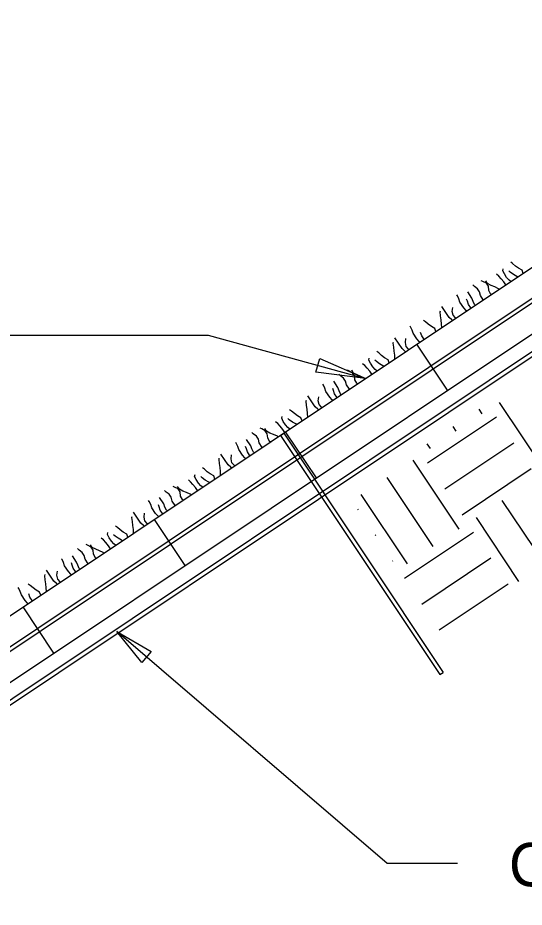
# Model space of a CAD drawing. Extents: x 638850 to 644908, y 297188 to 298900.
# Drawn here: x 643220.4 to 643253.5, y 297783 to 297841.1 of the extents above; entities that cross this region are included whole.
import ezdxf

# ---------------------------------------------------------------- set-up
doc = ezdxf.new("R2010")
doc.units = 0
for name, color, linetype in [('13', 7, 'Continuous'), ('4', 7, 'Continuous'), ('5', 7, 'Continuous'), ('6', 7, 'Continuous'), ('7', 7, 'Continuous'), ('8', 7, 'Continuous'), ('9', 7, 'Continuous')]:
    doc.layers.add(name, color=color, linetype=linetype)

msp = doc.modelspace()

# ---------------------------------------------------------------- linework, layer by layer
at = {"layer": '13'}
for p, q in [((643250.715, 297815.231), (643250.509, 297815.541)), ((643254.856, 297811.468), (643251.844, 297815.984)), ((643247.139, 297812.033), (643251.656, 297815.044)), ((643249.022, 297814.102), (643248.816, 297814.412)), ((643247.328, 297812.973), (643247.122, 297813.283)), ((643248.268, 297810.339), (643252.785, 297813.35)), ((643249.211, 297807.703), (643246.199, 297812.219)), ((643249.4, 297808.645), (643253.916, 297811.657)), ((643247.517, 297806.574), (643244.506, 297811.09)), ((643245.824, 297805.445), (643242.812, 297809.961)), ((643254.813, 297805.417), (643252.033, 297809.586)), ((643242.584, 297808.993), (643242.623, 297809.021)), ((643253.119, 297804.288), (643250.34, 297808.456)), ((643243.713, 297807.299), (643243.754, 297807.327)), ((643245.637, 297804.505), (643250.151, 297807.516)), ((643244.844, 297805.606), (643244.883, 297805.634)), ((643246.766, 297802.811), (643251.282, 297805.823)), ((643247.895, 297801.118), (643252.411, 297804.129))]:
    msp.add_line(p, q, dxfattribs=at)
at = {"layer": '4'}
msp.add_lwpolyline([(643281.395, 297840.752), (643094.37, 297716.022), (643094.214, 297716.257), (643281.239, 297840.986)], close=True, dxfattribs=at)
at = {"layer": '5'}
for p, q in [((643093.743, 297717.948), (643280.768, 297842.678)), ((643094.841, 297714.331), (643281.864, 297839.058)), ((643248.455, 297816.777), (643246.447, 297819.788)), ((643239.874, 297811.055), (643237.868, 297814.065)), ((643231.294, 297805.332), (643229.287, 297808.344)), ((643222.715, 297799.611), (643220.707, 297802.62))]:
    msp.add_line(p, q, dxfattribs=at)
at = {"layer": '6'}
for p, q in [((643207.95, 297820.385), (643232.809, 297820.385)), ((643232.809, 297820.385), (643243.083, 297817.545)), ((643244.506, 297785.854), (643226.825, 297801.024)), ((643249.104, 297785.854), (643244.506, 297785.854))]:
    msp.add_line(p, q, dxfattribs=at)
for points in [[(643240.1, 297818.855), (643243.083, 297817.545), (643239.85, 297817.951)], [(643228.464, 297798.999), (643226.825, 297801.024), (643229.075, 297799.711)]]:
    msp.add_lwpolyline(points, close=True, dxfattribs=at)
at = {"layer": '7'}
for p, q in [((643237.524, 297813.834), (643237.738, 297813.977)), ((643237.524, 297813.834), (643247.95, 297798.2)), ((643237.738, 297813.977), (643248.165, 297798.344)), ((643247.95, 297798.2), (643248.165, 297798.344))]:
    msp.add_line(p, q, dxfattribs=at)
at = {"layer": '8'}
msp.add_lwpolyline([(643282.481, 297837.972), (643095.595, 297713.336), (643095.438, 297713.569), (643282.324, 297838.207)], close=True, dxfattribs=at)
at = {"layer": '9'}
for p, q in [((643252.708, 297825.056), (643252.578, 297825.142)), ((643252.89, 297824.893), (643252.708, 297825.056)), ((643253.09, 297824.745), (643252.89, 297824.893)), ((643253.321, 297824.614), (643253.09, 297824.745)), ((643251.805, 297824.235), (643251.653, 297824.353)), ((643251.956, 297824.062), (643251.805, 297824.235)), ((643252.062, 297824.589), (643252.091, 297824.71)), ((643252.168, 297824.375), (643252.062, 297824.589)), ((643252.315, 297824.155), (643252.168, 297824.375)), ((643252.47, 297823.977), (643252.315, 297824.155)), ((643252.555, 297824.49), (643252.464, 297824.573)), ((643252.757, 297824.34), (643252.555, 297824.49)), ((643252.985, 297824.218), (643252.757, 297824.34)), ((643253.042, 297824.183), (643252.985, 297824.218)), ((643253.391, 297824.416), (643253.321, 297824.614)), ((643250.204, 297823.559), (643250.1, 297823.664)), ((643250.41, 297823.414), (643250.204, 297823.559)), ((643250.759, 297823.893), (643250.658, 297823.935)), ((643250.989, 297823.764), (643250.759, 297823.893)), ((643251.068, 297823.743), (643250.95, 297823.92)), ((643251.119, 297823.569), (643250.989, 297823.764)), ((643251.295, 297823.621), (643251.068, 297823.743)), ((643251.151, 297823.305), (643251.119, 297823.569)), ((643251.534, 297823.525), (643251.295, 297823.621)), ((643252.13, 297823.857), (643251.956, 297824.062)), ((643252.26, 297823.662), (643252.13, 297823.857)), ((643252.592, 297823.883), (643252.47, 297823.977)), ((643249.093, 297822.956), (643249.059, 297823.006)), ((643250.045, 297822.787), (643249.771, 297823.199)), ((643250.54, 297823.219), (643250.41, 297823.414)), ((643250.596, 297822.972), (643250.54, 297823.219)), ((643251.269, 297823.074), (643251.151, 297823.305)), ((643251.324, 297823.038), (643251.269, 297823.074)), ((643251.78, 297823.415), (643251.534, 297823.525)), ((643251.832, 297823.376), (643251.78, 297823.415)), ((643249.194, 297822.749), (643249.093, 297822.956)), ((643249.261, 297822.539), (643249.194, 297822.749)), ((643249.506, 297822.172), (643249.261, 297822.539)), ((643249.754, 297822.593), (643249.7, 297822.729)), ((643249.822, 297822.383), (643249.754, 297822.593)), ((643250.118, 297822.58), (643250.045, 297822.787)), ((643250.219, 297822.374), (643250.118, 297822.58)), ((643250.79, 297822.681), (643250.596, 297822.972)), ((643247.966, 297821.894), (643247.981, 297821.969)), ((643247.996, 297821.63), (643247.966, 297821.894)), ((643248.552, 297821.536), (643248.076, 297822.249)), ((643248.755, 297821.927), (643248.789, 297822.195)), ((643248.811, 297821.68), (643248.755, 297821.927)), ((643249.658, 297821.999), (643249.506, 297822.172)), ((643249.706, 297821.958), (643249.658, 297821.999)), ((643249.965, 297822.168), (643249.822, 297822.383)), ((643249.989, 297822.147), (643249.965, 297822.168)), ((643250.26, 297822.328), (643250.219, 297822.374)), ((643247.012, 297821.258), (643246.882, 297821.343)), ((643247.194, 297821.095), (643247.012, 297821.258)), ((643248.031, 297821.371), (643247.996, 297821.63)), ((643248.062, 297821.107), (643248.031, 297821.371)), ((643248.729, 297821.38), (643248.552, 297821.536)), ((643248.77, 297821.334), (643248.729, 297821.38)), ((643248.966, 297821.501), (643248.811, 297821.68)), ((643248.996, 297821.485), (643248.966, 297821.501)), ((643246.031, 297820.917), (643245.997, 297820.967)), ((643246.132, 297820.71), (643246.031, 297820.917)), ((643246.2, 297820.5), (643246.132, 297820.71)), ((643247.395, 297820.947), (643247.194, 297821.095)), ((643247.625, 297820.816), (643247.395, 297820.947)), ((643247.695, 297820.617), (643247.625, 297820.816)), ((643248.071, 297820.868), (643248.062, 297821.107)), ((643245.491, 297819.497), (643245.015, 297820.21)), ((643245.694, 297819.888), (643245.725, 297820.154)), ((643246.444, 297820.133), (643246.2, 297820.5)), ((643246.596, 297819.96), (643246.444, 297820.133)), ((643246.76, 297820.344), (643246.693, 297820.554)), ((643246.904, 297820.129), (643246.76, 297820.344)), ((643246.926, 297820.107), (643246.904, 297820.129)), ((643244.905, 297819.855), (643244.92, 297819.93)), ((643244.935, 297819.591), (643244.905, 297819.855)), ((643244.969, 297819.332), (643244.935, 297819.591)), ((643245.668, 297819.341), (643245.491, 297819.497)), ((643245.749, 297819.641), (643245.694, 297819.888)), ((643245.905, 297819.462), (643245.749, 297819.641)), ((643246.644, 297819.919), (643246.596, 297819.96)), ((643243.951, 297819.219), (643243.821, 297819.304)), ((643244.131, 297819.054), (643243.951, 297819.219)), ((643244.331, 297818.906), (643244.131, 297819.054)), ((643245.001, 297819.069), (643244.969, 297819.332)), ((643245.01, 297818.829), (643245.001, 297819.069)), ((643245.709, 297819.295), (643245.668, 297819.341)), ((643245.934, 297819.446), (643245.905, 297819.462)), ((643243.048, 297818.397), (643242.896, 297818.515)), ((643243.199, 297818.225), (643243.048, 297818.397)), ((643243.305, 297818.751), (643243.334, 297818.872)), ((643243.411, 297818.538), (643243.305, 297818.751)), ((643243.558, 297818.317), (643243.411, 297818.538)), ((643243.799, 297818.653), (643243.707, 297818.735)), ((643244, 297818.503), (643243.799, 297818.653)), ((643244.226, 297818.379), (643244, 297818.503)), ((643244.285, 297818.346), (643244.226, 297818.379)), ((643244.564, 297818.777), (643244.331, 297818.906)), ((643244.634, 297818.578), (643244.564, 297818.777)), ((643241.447, 297817.721), (643241.341, 297817.826)), ((643242.002, 297818.055), (643241.901, 297818.097)), ((643242.232, 297817.926), (643242.002, 297818.055)), ((643242.311, 297817.906), (643242.193, 297818.083)), ((643242.362, 297817.731), (643242.232, 297817.926)), ((643242.538, 297817.784), (643242.311, 297817.906)), ((643242.776, 297817.686), (643242.538, 297817.784)), ((643243.373, 297818.019), (643243.199, 297818.225)), ((643243.503, 297817.824), (643243.373, 297818.019)), ((643243.713, 297818.139), (643243.558, 297818.317)), ((643243.835, 297818.046), (643243.713, 297818.139)), ((643240.336, 297817.118), (643240.302, 297817.169)), ((643241.288, 297816.95), (643241.014, 297817.362)), ((643241.653, 297817.577), (643241.447, 297817.721)), ((643241.783, 297817.382), (643241.653, 297817.577)), ((643241.839, 297817.134), (643241.783, 297817.382)), ((643242.394, 297817.468), (643242.362, 297817.731)), ((643242.512, 297817.236), (643242.394, 297817.468)), ((643242.565, 297817.199), (643242.512, 297817.236)), ((643243.023, 297817.577), (643242.776, 297817.686)), ((643243.073, 297817.537), (643243.023, 297817.577)), ((643240.437, 297816.912), (643240.336, 297817.118)), ((643240.504, 297816.701), (643240.437, 297816.912)), ((643240.749, 297816.334), (643240.504, 297816.701)), ((643240.997, 297816.756), (643240.943, 297816.892)), ((643241.065, 297816.545), (643240.997, 297816.756)), ((643241.361, 297816.743), (643241.288, 297816.95)), ((643241.462, 297816.536), (643241.361, 297816.743)), ((643242.033, 297816.843), (643241.839, 297817.134)), ((643239.209, 297816.057), (643239.224, 297816.132)), ((643239.239, 297815.792), (643239.209, 297816.057)), ((643239.795, 297815.698), (643239.319, 297816.412)), ((643239.999, 297816.09), (643240.03, 297816.356)), ((643240.054, 297815.842), (643239.999, 297816.09)), ((643240.901, 297816.162), (643240.749, 297816.334)), ((643240.949, 297816.121), (643240.901, 297816.162)), ((643241.208, 297816.33), (643241.065, 297816.545)), ((643241.231, 297816.309), (643241.208, 297816.33)), ((643241.503, 297816.49), (643241.462, 297816.536)), ((643238.255, 297815.42), (643238.125, 297815.506)), ((643239.274, 297815.533), (643239.239, 297815.792)), ((643239.306, 297815.27), (643239.274, 297815.533)), ((643239.972, 297815.542), (643239.795, 297815.698)), ((643240.013, 297815.497), (643239.972, 297815.542)), ((643240.209, 297815.664), (643240.054, 297815.842)), ((643240.239, 297815.647), (643240.209, 297815.664)), ((643237.609, 297814.953), (643237.638, 297815.074)), ((643237.715, 297814.739), (643237.609, 297814.953)), ((643238.103, 297814.854), (643238.011, 297814.937)), ((643238.305, 297814.704), (643238.103, 297814.854)), ((643238.437, 297815.257), (643238.255, 297815.42)), ((643238.636, 297815.108), (643238.437, 297815.257)), ((643238.868, 297814.979), (643238.636, 297815.108)), ((643238.938, 297814.78), (643238.868, 297814.979)), ((643239.314, 297815.03), (643239.306, 297815.27)), ((643236.307, 297814.257), (643236.206, 297814.299)), ((643236.615, 297814.107), (643236.497, 297814.284)), ((643237.352, 297814.599), (643237.2, 297814.717)), ((643237.504, 297814.426), (643237.352, 297814.599)), ((643237.677, 297814.221), (643237.504, 297814.426)), ((643237.862, 297814.519), (643237.715, 297814.739)), ((643238.018, 297814.341), (643237.862, 297814.519)), ((643238.14, 297814.247), (643238.018, 297814.341)), ((643238.531, 297814.581), (643238.305, 297814.704)), ((643238.59, 297814.547), (643238.531, 297814.581)), ((643235.752, 297813.923), (643235.646, 297814.027)), ((643235.958, 297813.778), (643235.752, 297813.923)), ((643236.088, 297813.583), (643235.958, 297813.778)), ((643236.536, 297814.128), (643236.307, 297814.257)), ((643236.666, 297813.933), (643236.536, 297814.128)), ((643236.843, 297813.985), (643236.615, 297814.107)), ((643236.698, 297813.67), (643236.666, 297813.933)), ((643237.08, 297813.888), (643236.843, 297813.985)), ((643237.328, 297813.779), (643237.08, 297813.888)), ((643237.379, 297813.74), (643237.328, 297813.779)), ((643237.807, 297814.026), (643237.677, 297814.221)), ((643234.64, 297813.32), (643234.606, 297813.371)), ((643234.741, 297813.113), (643234.64, 297813.32)), ((643234.809, 297812.903), (643234.741, 297813.113)), ((643235.593, 297813.151), (643235.318, 297813.563)), ((643235.666, 297812.944), (643235.593, 297813.151)), ((643236.143, 297813.336), (643236.088, 297813.583)), ((643236.337, 297813.045), (643236.143, 297813.336)), ((643236.816, 297813.438), (643236.698, 297813.67)), ((643236.872, 297813.402), (643236.816, 297813.438)), ((643234.1, 297811.9), (643233.624, 297812.613)), ((643234.303, 297812.291), (643234.334, 297812.558)), ((643235.053, 297812.536), (643234.809, 297812.903)), ((643235.205, 297812.363), (643235.053, 297812.536)), ((643235.302, 297812.958), (643235.248, 297813.094)), ((643235.369, 297812.747), (643235.302, 297812.958)), ((643235.513, 297812.532), (643235.369, 297812.747)), ((643235.537, 297812.511), (643235.513, 297812.532)), ((643235.767, 297812.738), (643235.666, 297812.944)), ((643235.808, 297812.692), (643235.767, 297812.738)), ((643233.514, 297812.258), (643233.529, 297812.333)), ((643233.544, 297811.994), (643233.514, 297812.258)), ((643233.578, 297811.735), (643233.544, 297811.994)), ((643234.358, 297812.044), (643234.303, 297812.291)), ((643234.514, 297811.866), (643234.358, 297812.044)), ((643235.253, 297812.322), (643235.205, 297812.363)), ((643232.56, 297811.622), (643232.43, 297811.707)), ((643232.742, 297811.459), (643232.56, 297811.622)), ((643232.942, 297811.311), (643232.742, 297811.459)), ((643233.61, 297811.472), (643233.578, 297811.735)), ((643233.618, 297811.232), (643233.61, 297811.472)), ((643234.277, 297811.744), (643234.1, 297811.9)), ((643234.318, 297811.698), (643234.277, 297811.744)), ((643234.543, 297811.849), (643234.514, 297811.866)), ((643231.657, 297810.8), (643231.505, 297810.918)), ((643231.808, 297810.628), (643231.657, 297810.8)), ((643231.914, 297811.155), (643231.943, 297811.276)), ((643232.02, 297810.941), (643231.914, 297811.155)), ((643232.167, 297810.72), (643232.02, 297810.941)), ((643232.408, 297811.056), (643232.316, 297811.138)), ((643232.609, 297810.906), (643232.408, 297811.056)), ((643232.835, 297810.783), (643232.609, 297810.906)), ((643232.894, 297810.749), (643232.835, 297810.783)), ((643233.173, 297811.18), (643232.942, 297811.311)), ((643233.243, 297810.981), (643233.173, 297811.18)), ((643230.056, 297810.124), (643229.95, 297810.229)), ((643230.611, 297810.458), (643230.51, 297810.5)), ((643230.841, 297810.329), (643230.611, 297810.458)), ((643230.92, 297810.309), (643230.802, 297810.486)), ((643230.971, 297810.134), (643230.841, 297810.329)), ((643231.147, 297810.187), (643230.92, 297810.309)), ((643231.982, 297810.422), (643231.808, 297810.628)), ((643232.112, 297810.227), (643231.982, 297810.422)), ((643232.322, 297810.542), (643232.167, 297810.72)), ((643232.444, 297810.449), (643232.322, 297810.542)), ((643229.897, 297809.353), (643229.623, 297809.765)), ((643230.262, 297809.98), (643230.056, 297810.124)), ((643230.392, 297809.785), (643230.262, 297809.98)), ((643230.448, 297809.537), (643230.392, 297809.785)), ((643231.003, 297809.871), (643230.971, 297810.134)), ((643231.121, 297809.639), (643231.003, 297809.871)), ((643231.176, 297809.603), (643231.121, 297809.639)), ((643231.385, 297810.089), (643231.147, 297810.187)), ((643231.632, 297809.98), (643231.385, 297810.089)), ((643231.684, 297809.942), (643231.632, 297809.98)), ((643228.945, 297809.522), (643228.911, 297809.572)), ((643229.046, 297809.315), (643228.945, 297809.522)), ((643229.113, 297809.104), (643229.046, 297809.315)), ((643229.358, 297808.738), (643229.113, 297809.104)), ((643229.606, 297809.159), (643229.552, 297809.295)), ((643229.674, 297808.948), (643229.606, 297809.159)), ((643229.97, 297809.146), (643229.897, 297809.353)), ((643230.071, 297808.939), (643229.97, 297809.146)), ((643230.642, 297809.247), (643230.448, 297809.537)), ((643227.818, 297808.46), (643227.833, 297808.535)), ((643227.848, 297808.195), (643227.818, 297808.46)), ((643228.404, 297808.101), (643227.928, 297808.815)), ((643228.607, 297808.493), (643228.641, 297808.76)), ((643228.663, 297808.245), (643228.607, 297808.493)), ((643229.51, 297808.565), (643229.358, 297808.738)), ((643229.558, 297808.524), (643229.51, 297808.565)), ((643229.817, 297808.733), (643229.674, 297808.948)), ((643229.841, 297808.713), (643229.817, 297808.733)), ((643230.112, 297808.894), (643230.071, 297808.939)), ((643226.864, 297807.824), (643226.734, 297807.909)), ((643227.883, 297807.936), (643227.848, 297808.195)), ((643227.915, 297807.673), (643227.883, 297807.936)), ((643228.581, 297807.945), (643228.404, 297808.101)), ((643228.622, 297807.9), (643228.581, 297807.945)), ((643228.818, 297808.067), (643228.663, 297808.245)), ((643228.848, 297808.05), (643228.818, 297808.067)), ((643226.218, 297807.356), (643226.247, 297807.477)), ((643226.324, 297807.142), (643226.218, 297807.356)), ((643226.712, 297807.257), (643226.62, 297807.34)), ((643227.046, 297807.66), (643226.864, 297807.824)), ((643227.247, 297807.512), (643227.046, 297807.66)), ((643227.477, 297807.382), (643227.247, 297807.512)), ((643227.547, 297807.183), (643227.477, 297807.382)), ((643227.923, 297807.434), (643227.915, 297807.673)), ((643225.961, 297807.002), (643225.809, 297807.12)), ((643226.113, 297806.829), (643225.961, 297807.002)), ((643226.286, 297806.624), (643226.113, 297806.829)), ((643226.471, 297806.922), (643226.324, 297807.142)), ((643226.627, 297806.744), (643226.471, 297806.922)), ((643226.749, 297806.65), (643226.627, 297806.744)), ((643226.914, 297807.108), (643226.712, 297807.257)), ((643227.141, 297806.985), (643226.914, 297807.108)), ((643227.199, 297806.95), (643227.141, 297806.985)), ((643224.361, 297806.326), (643224.256, 297806.431)), ((643224.567, 297806.182), (643224.361, 297806.326)), ((643224.697, 297805.986), (643224.567, 297806.182)), ((643224.916, 297806.66), (643224.815, 297806.702)), ((643225.145, 297806.531), (643224.916, 297806.66)), ((643225.224, 297806.51), (643225.106, 297806.688)), ((643225.275, 297806.336), (643225.145, 297806.531)), ((643225.452, 297806.388), (643225.224, 297806.51)), ((643225.307, 297806.073), (643225.275, 297806.336)), ((643225.691, 297806.292), (643225.452, 297806.388)), ((643225.937, 297806.182), (643225.691, 297806.292)), ((643225.988, 297806.143), (643225.937, 297806.182)), ((643226.416, 297806.429), (643226.286, 297806.624)), ((643223.249, 297805.723), (643223.215, 297805.774)), ((643223.35, 297805.517), (643223.249, 297805.723)), ((643224.202, 297805.555), (643223.927, 297805.966)), ((643224.275, 297805.347), (643224.202, 297805.555)), ((643224.752, 297805.739), (643224.697, 297805.986)), ((643224.946, 297805.448), (643224.752, 297805.739)), ((643225.425, 297805.841), (643225.307, 297806.073)), ((643225.481, 297805.805), (643225.425, 297805.841)), ((643222.708, 297804.303), (643222.233, 297805.017)), ((643223.418, 297805.306), (643223.35, 297805.517)), ((643223.662, 297804.939), (643223.418, 297805.306)), ((643223.911, 297805.361), (643223.857, 297805.497)), ((643223.978, 297805.15), (643223.911, 297805.361)), ((643224.122, 297804.935), (643223.978, 297805.15)), ((643224.376, 297805.141), (643224.275, 297805.347)), ((643224.417, 297805.095), (643224.376, 297805.141)), ((643222.122, 297804.661), (643222.138, 297804.736)), ((643222.153, 297804.397), (643222.122, 297804.661)), ((643222.187, 297804.138), (643222.153, 297804.397)), ((643222.912, 297804.694), (643222.945, 297804.962)), ((643222.967, 297804.447), (643222.912, 297804.694)), ((643223.123, 297804.269), (643222.967, 297804.447)), ((643223.814, 297804.766), (643223.662, 297804.939)), ((643223.862, 297804.725), (643223.814, 297804.766)), ((643224.146, 297804.914), (643224.122, 297804.935)), ((643220.419, 297803.835), (643220.386, 297803.885)), ((643220.521, 297803.628), (643220.419, 297803.835)), ((643221.169, 297804.025), (643221.039, 297804.111)), ((643221.351, 297803.862), (643221.169, 297804.025)), ((643221.551, 297803.714), (643221.351, 297803.862)), ((643222.219, 297803.875), (643222.187, 297804.138)), ((643222.227, 297803.635), (643222.219, 297803.875)), ((643222.886, 297804.147), (643222.708, 297804.303)), ((643222.927, 297804.101), (643222.886, 297804.147)), ((643223.152, 297804.252), (643223.123, 297804.269)), ((643220.588, 297803.418), (643220.521, 297803.628)), ((643220.833, 297803.051), (643220.588, 297803.418)), ((643221.149, 297803.262), (643221.081, 297803.472)), ((643221.292, 297803.047), (643221.149, 297803.262)), ((643221.782, 297803.583), (643221.551, 297803.714)), ((643221.852, 297803.384), (643221.782, 297803.583)), ((643220.984, 297802.878), (643220.833, 297803.051)), ((643221.033, 297802.837), (643220.984, 297802.878)), ((643221.314, 297803.025), (643221.292, 297803.047))]:
    msp.add_line(p, q, dxfattribs=at)

# ---------------------------------------------------------------- texts
at = {"layer": '4'}
msp.add_text('CLASS 2, TYPE B', height=2.835, dxfattribs=at).set_placement((643252.466, 297784.376))

doc.saveas('drawing.dxf')
